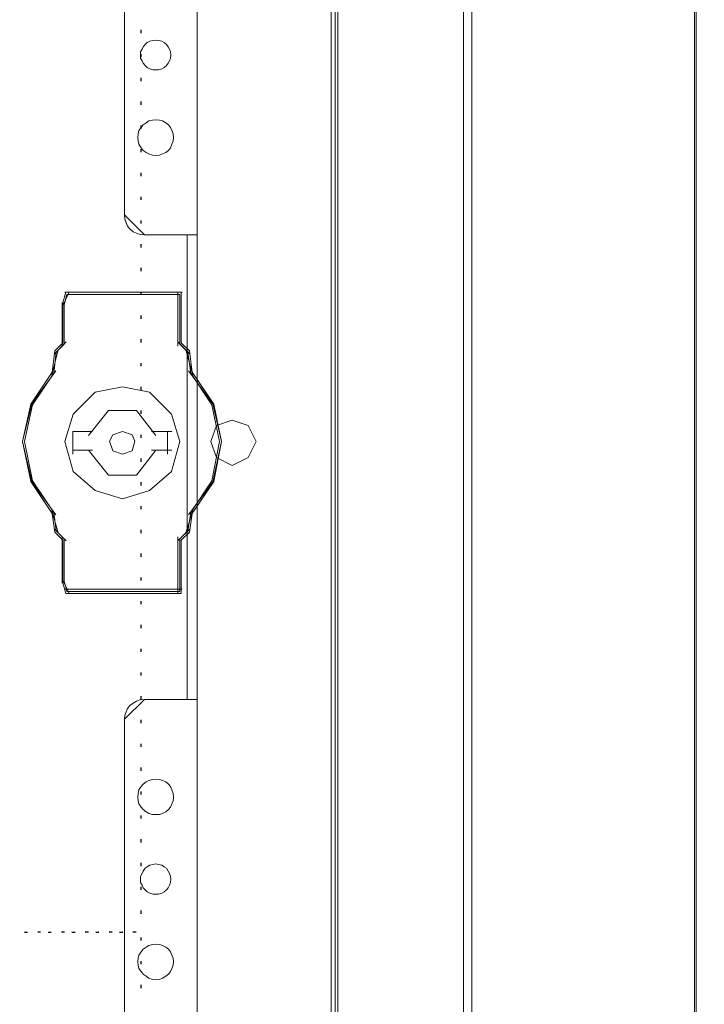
# Model space of a CAD drawing. Header units: millimetres. Extents: x -1290 to 1795, y -4192 to -1311.
# Tile 502 of 656: x 1545 to 1566, y -3702 to -3672. Entities that reach past the tile are written whole.
import ezdxf

# ---------------------------------------------------------------- set-up
doc = ezdxf.new("R2010")
doc.units = ezdxf.units.MM
doc.layers.add('51', color=7, linetype='Continuous')
doc.layers.add('Aparatura', color=7, linetype='Continuous', lineweight=13)

# ---------------------------------------------------------------- blocks, each defined once
blk = doc.blocks.new('*U221')
at = {"layer": '51', "color": 255}
for points in [[(796.663981, -362.246819), (796.663981, -361.756686)], [(796.663981, -365.889602), (796.663981, -365.444353)], [(796.663981, -369.575474), (796.663981, -369.085341)], [(796.663981, -373.216462), (796.663981, -372.726329)], [(796.663981, -376.859245), (796.663981, -376.369112)], [(796.663981, -380.500233), (796.663981, -380.0101)], [(796.663981, -384.143017), (796.663981, -383.652884)], [(796.663981, -387.784005), (796.663981, -387.293872)], [(796.663981, -391.426788), (796.663981, -390.936655)], [(796.663981, -395.067776), (796.663981, -394.577643)], [(796.663981, -398.710559), (796.663981, -398.218631)], [(796.663981, -402.351547), (796.663981, -401.861414)], [(796.663981, -405.992535), (796.663981, -405.502402)], [(796.663981, -409.635318), (796.663981, -409.145185)], [(796.663981, -413.276306), (796.663981, -412.786173)], [(796.663981, -416.919089), (796.663981, -416.428956)], [(796.663981, -420.560077), (796.663981, -420.069944)], [(796.663981, -424.245949), (796.663981, -423.755816)], [(796.663981, -427.888733), (796.663981, -427.3986)], [(796.663981, -431.52972), (796.663981, -431.039587)], [(796.663981, -435.172504), (796.663981, -434.682371)], [(796.663981, -438.813492), (796.663981, -438.323359)], [(796.663981, -442.45448), (796.663981, -441.964347)], [(796.663981, -446.097263), (796.663981, -445.60713)], [(796.663981, -449.738251), (796.663981, -449.248118)], [(796.663981, -453.381034), (796.663981, -452.890901)], [(796.663981, -457.022022), (796.663981, -456.531889)], [(796.663981, -460.664805), (796.663981, -460.174672)], [(796.663981, -464.305793), (796.663981, -463.81566)], [(796.663981, -467.946781), (796.663981, -467.456648)], [(796.663981, -471.589565), (796.663981, -471.099432)], [(796.663981, -475.230552), (796.663981, -474.740419)], [(796.663981, -478.873336), (796.663981, -478.426291)], [(796.663981, -482.559208), (796.663981, -482.069075)], [(796.663981, -486.200196), (796.663981, -485.710063)], [(796.663981, -489.842979), (796.663981, -489.352846)], [(796.663981, -493.483967), (796.663981, -492.993834)], [(796.663981, -497.12675), (796.663981, -496.636617)], [(778.76647, -499.967008), (779.255316, -499.967008)], [(782.406854, -499.967008), (782.897491, -499.967008)], [(786.049029, -499.967008), (786.539666, -499.967008)], [(789.691204, -499.967008), (790.181841, -499.967008)], [(793.333379, -499.967008), (793.822225, -499.967008)]]:
    blk.add_lwpolyline(points, dxfattribs=at)
blk = doc.blocks.new('*U240')
at = {"layer": '51', "color": 255}
for points in [[(781.253678, -499.95444), (780.807807, -499.95444)], [(784.940619, -499.95444), (784.449982, -499.95444)], [(788.582794, -499.95444), (788.092156, -499.95444)], [(792.224968, -499.95444), (791.734331, -499.95444)], [(795.865353, -499.95444), (795.376506, -499.95444)], [(796.663981, -501.243508), (796.663981, -500.753375)], [(796.663981, -504.886291), (796.663981, -504.396158)], [(796.663981, -508.527279), (796.663981, -508.037146)]]:
    blk.add_lwpolyline(points, dxfattribs=at)

msp = doc.modelspace()

# ---------------------------------------------------------------- linework, layer by layer
at = {"layer": 'Aparatura', "color": 7, "lineweight": 13}
for points in [[(1389.382, -3766.837), (1389.382, -3602.984), (1389.009, -3602.984), (1389.009, -3590.117), (1389.141, -3589.612), (1389.514, -3589.107), (1389.887, -3588.867), (1390.513, -3588.734), (1404.264, -3588.734), (1404.264, -3588.987), (1550.426, -3588.987), (1550.426, -3588.734), (1564.177, -3588.734), (1564.802, -3588.867), (1565.187, -3589.107), (1565.56, -3589.612), (1565.56, -3590.117), (1565.56, -3602.984), (1565.308, -3602.984), (1565.308, -3766.837)], [(1389.382, -3766.837), (1389.382, -3602.984), (1389.009, -3602.984), (1389.009, -3590.117), (1389.141, -3589.612), (1389.514, -3589.107), (1389.887, -3588.867), (1390.513, -3588.734), (1404.264, -3588.734), (1404.264, -3588.987), (1550.426, -3588.987), (1550.426, -3588.734), (1564.177, -3588.734), (1564.802, -3588.867), (1565.187, -3589.107), (1565.56, -3589.612), (1565.56, -3590.117), (1565.56, -3602.984), (1565.308, -3602.984), (1565.308, -3766.837)], [(1389.382, -3766.837), (1389.382, -3602.984), (1389.009, -3602.984), (1389.009, -3590.117), (1389.141, -3589.612), (1389.514, -3589.107), (1389.887, -3588.867), (1390.513, -3588.734), (1404.264, -3588.734), (1404.264, -3588.987), (1550.426, -3588.987), (1550.426, -3588.734), (1564.177, -3588.734), (1564.802, -3588.867), (1565.187, -3589.107), (1565.56, -3589.612), (1565.56, -3590.117), (1565.56, -3602.984), (1565.308, -3602.984), (1565.308, -3766.837)], [(1554.337, -3769.867), (1554.337, -3599.954)], [(1554.34, -3599.955), (1554.34, -3769.866)], [(1554.132, -3769.552), (1554.132, -3600.268)], [(1565.259, -3766.873), (1565.259, -3602.948)], [(1547.803, -3663.085), (1547.803, -3677.924), (1547.815, -3678.056), (1547.851, -3678.165), (1547.899, -3678.273), (1547.971, -3678.357), (1548.067, -3678.441), (1548.176, -3678.489), (1548.284, -3678.525), (1548.416, -3678.537), (1549.62, -3678.537), (1549.728, -3678.537), (1550.029, -3678.537), (1550.029, -3662.736)], [(1547.803, -3663.085), (1547.803, -3677.924), (1547.815, -3678.056), (1547.851, -3678.165), (1547.899, -3678.273), (1547.971, -3678.357), (1548.067, -3678.441), (1548.176, -3678.489), (1548.284, -3678.525), (1548.416, -3678.537), (1549.62, -3678.537), (1549.728, -3678.537), (1550.029, -3678.537), (1550.029, -3662.736)], [(1547.803, -3663.085), (1547.803, -3677.924), (1547.815, -3678.056), (1547.851, -3678.165), (1547.899, -3678.273), (1547.971, -3678.357), (1548.067, -3678.441), (1548.176, -3678.489), (1548.284, -3678.525), (1548.416, -3678.537), (1549.62, -3678.537), (1549.728, -3678.537), (1550.029, -3678.537), (1550.029, -3662.736)], [(1547.803, -3663.085), (1547.803, -3677.924), (1547.815, -3678.056), (1547.851, -3678.165), (1547.899, -3678.273), (1547.971, -3678.357), (1548.067, -3678.441), (1548.176, -3678.489), (1548.284, -3678.525), (1548.416, -3678.537), (1549.62, -3678.537), (1549.728, -3678.537), (1550.029, -3678.537), (1550.029, -3662.736)], [(1547.803, -3708.239), (1547.803, -3693.376), (1547.815, -3693.268), (1547.851, -3693.147), (1547.899, -3693.051), (1547.971, -3692.955), (1548.068, -3692.883), (1548.176, -3692.823), (1548.284, -3692.787), (1548.416, -3692.775), (1549.62, -3692.775), (1549.728, -3692.775), (1549.728, -3678.537), (1549.62, -3678.537), (1548.416, -3678.537), (1548.284, -3678.525), (1548.176, -3678.489), (1548.068, -3678.441), (1547.971, -3678.357), (1547.899, -3678.272), (1547.851, -3678.164), (1547.815, -3678.056), (1547.803, -3677.924), (1547.803, -3663.085)], [(1547.803, -3708.239), (1547.803, -3693.376), (1547.815, -3693.268), (1547.851, -3693.147), (1547.899, -3693.051), (1547.971, -3692.955), (1548.068, -3692.883), (1548.176, -3692.823), (1548.284, -3692.787), (1548.416, -3692.775), (1549.62, -3692.775), (1549.728, -3692.775), (1549.728, -3678.537), (1549.62, -3678.537), (1548.416, -3678.537), (1548.284, -3678.525), (1548.176, -3678.489), (1548.068, -3678.441), (1547.971, -3678.357), (1547.899, -3678.272), (1547.851, -3678.164), (1547.815, -3678.056), (1547.803, -3677.924), (1547.803, -3663.085)], [(1547.803, -3708.239), (1547.803, -3693.376), (1547.815, -3693.268), (1547.851, -3693.147), (1547.899, -3693.051), (1547.971, -3692.955), (1548.068, -3692.883), (1548.176, -3692.823), (1548.284, -3692.787), (1548.416, -3692.775), (1549.62, -3692.775), (1549.728, -3692.775), (1549.728, -3678.537), (1549.62, -3678.537), (1548.416, -3678.537), (1548.284, -3678.525), (1548.176, -3678.489), (1548.068, -3678.441), (1547.971, -3678.357), (1547.899, -3678.272), (1547.851, -3678.164), (1547.815, -3678.056), (1547.803, -3677.924), (1547.803, -3663.085)], [(1546.107, -3680.297), (1545.894, -3680.742)], [(1547.806, -3680.297), (1545.979, -3680.297)], [(1549.494, -3680.297), (1547.677, -3680.297)], [(1549.568, -3680.297), (1549.365, -3680.297)], [(1549.44, -3680.742), (1549.44, -3680.297)], [(1545.894, -3680.614), (1545.894, -3680.986)], [(1549.44, -3680.614), (1549.44, -3680.986)], [(1545.894, -3681.388), (1545.894, -3680.858)], [(1549.44, -3681.388), (1549.44, -3680.858)], [(1545.894, -3681.631), (1545.894, -3681.26)], [(1549.44, -3681.26), (1549.44, -3681.631)], [(1545.894, -3681.948), (1545.894, -3681.503)], [(1549.44, -3681.503), (1549.44, -3681.948)], [(1546.022, -3681.82), (1545.649, -3682.192)], [(1549.44, -3681.82), (1549.812, -3682.192)], [(1545.778, -3682.064), (1545.575, -3682.837)], [(1549.897, -3682.837), (1549.684, -3682.064)], [(1545.704, -3682.709), (1544.963, -3683.712), (1544.683, -3684.867), (1544.963, -3686.109), (1545.704, -3687.112)], [(1549.769, -3687.112), (1550.511, -3686.109), (1550.778, -3684.867), (1550.511, -3683.712), (1549.769, -3682.709)], [(1548.761, -3684.689), (1548.173, -3683.915), (1547.312, -3683.915), (1546.701, -3684.689)], [(1546.223, -3685.26), (1546.223, -3684.561)], [(1546.223, -3684.561), (1546.829, -3684.561)], [(1548.633, -3684.561), (1549.249, -3684.561)], [(1549.121, -3684.561), (1549.121, -3685.26)], [(1546.829, -3685.132), (1546.223, -3685.132)], [(1546.701, -3685.132), (1547.312, -3685.905), (1548.173, -3685.905), (1548.761, -3685.132)], [(1549.249, -3685.132), (1548.633, -3685.132)], [(1545.778, -3687.672), (1545.575, -3686.984)], [(1549.897, -3686.984), (1549.684, -3687.672)], [(1546.022, -3687.916), (1545.649, -3687.544)], [(1549.44, -3687.916), (1549.812, -3687.544)], [(1545.894, -3688), (1545.894, -3687.787)], [(1545.894, -3687.872), (1545.894, -3688.318)], [(1549.44, -3687.787), (1549.44, -3688)], [(1549.44, -3688.318), (1549.44, -3687.872)], [(1545.894, -3688.477), (1545.894, -3688.19)], [(1545.894, -3688.348), (1545.894, -3688.963)], [(1549.44, -3688.19), (1549.44, -3688.477)], [(1549.44, -3688.348), (1549.44, -3688.963)], [(1545.894, -3689.207), (1545.894, -3688.835)], [(1549.44, -3689.207), (1549.44, -3688.835)], [(1545.894, -3689.078), (1546.107, -3689.524)], [(1549.44, -3689.524), (1549.44, -3689.078)], [(1545.979, -3689.396), (1547.806, -3689.396)], [(1547.677, -3689.396), (1549.494, -3689.396)], [(1549.365, -3689.396), (1549.568, -3689.396)], [(1550.029, -3708.84), (1550.029, -3693.027), (1550.029, -3692.775), (1549.728, -3692.775), (1549.62, -3692.775), (1548.416, -3692.775), (1548.284, -3692.787), (1548.176, -3692.823), (1548.067, -3692.883), (1547.971, -3692.955), (1547.899, -3693.051), (1547.851, -3693.147), (1547.815, -3693.268), (1547.803, -3693.376), (1547.803, -3693.376), (1547.803, -3708.239)], [(1550.029, -3708.84), (1550.029, -3693.027), (1550.029, -3692.775), (1549.728, -3692.775), (1549.62, -3692.775), (1548.416, -3692.775), (1548.284, -3692.787), (1548.176, -3692.823), (1548.067, -3692.883), (1547.971, -3692.955), (1547.899, -3693.051), (1547.851, -3693.147), (1547.815, -3693.268), (1547.803, -3693.376), (1547.803, -3693.376), (1547.803, -3708.239)]]:
    msp.add_lwpolyline(points, dxfattribs=at)
for points in [[(1558.185, -3774.208), (1558.185, -3595.613), (1558.185, -3774.208)], [(1558.438, -3774.208), (1558.438, -3595.613), (1558.438, -3774.208)], [(1554.341, -3599.955), (1401.365, -3599.955), (1401.28, -3599.955), (1400.228, -3599.955), (1400.228, -3769.866), (1554.341, -3769.866), (1554.341, -3599.955)], [(1554.26, -3769.552), (1554.26, -3600.268), (1400.308, -3600.268), (1400.308, -3769.552), (1554.26, -3769.552)], [(1554.337, -3602.948), (1554.337, -3766.873), (1564.213, -3766.873), (1565.26, -3766.873), (1565.26, -3602.948), (1564.213, -3602.948), (1554.337, -3602.948)], [(1554.337, -3602.948), (1554.337, -3766.873), (1564.213, -3766.873), (1565.26, -3766.873), (1565.26, -3602.948), (1564.213, -3602.948), (1554.337, -3602.948)], [(1565.307, -3766.837), (1565.307, -3602.984), (1565.307, -3766.837)], [(1550.028, -3662.484), (1550.028, -3678.537), (1550.028, -3662.484)], [(1547.803, -3663.085), (1547.803, -3677.924), (1547.803, -3663.085)], [(1549.223, -3673.03), (1549.211, -3672.933), (1549.186, -3672.849), (1549.138, -3672.777), (1549.09, -3672.705), (1549.018, -3672.645), (1548.946, -3672.609), (1548.849, -3672.585), (1548.765, -3672.573), (1548.669, -3672.585), (1548.585, -3672.609), (1548.5, -3672.645), (1548.44, -3672.705), (1548.38, -3672.777), (1548.344, -3672.849), (1548.296, -3672.933), (1548.296, -3673.03), (1548.296, -3673.126), (1548.344, -3673.21), (1548.38, -3673.282), (1548.44, -3673.354), (1548.5, -3673.415), (1548.585, -3673.451), (1548.669, -3673.487), (1548.765, -3673.487), (1548.849, -3673.487), (1548.946, -3673.451), (1549.018, -3673.415), (1549.09, -3673.354), (1549.138, -3673.282), (1549.186, -3673.21), (1549.211, -3673.126), (1549.223, -3673.03)], [(1548.765, -3672.573), (1548.849, -3672.585), (1548.946, -3672.609), (1549.018, -3672.645), (1549.09, -3672.705), (1549.138, -3672.777), (1549.186, -3672.849), (1549.211, -3672.933), (1549.223, -3673.03), (1549.211, -3673.126), (1549.186, -3673.21), (1549.138, -3673.282), (1549.09, -3673.354), (1549.018, -3673.415), (1548.946, -3673.451), (1548.849, -3673.487), (1548.765, -3673.487), (1548.669, -3673.487), (1548.585, -3673.451), (1548.5, -3673.415), (1548.44, -3673.354), (1548.38, -3673.282), (1548.344, -3673.21), (1548.296, -3673.126), (1548.296, -3673.03), (1548.296, -3672.933), (1548.344, -3672.849), (1548.38, -3672.777), (1548.44, -3672.705), (1548.5, -3672.645), (1548.585, -3672.609), (1548.669, -3672.585), (1548.765, -3672.573)], [(1548.765, -3672.573), (1548.849, -3672.585), (1548.946, -3672.609), (1549.018, -3672.645), (1549.09, -3672.705), (1549.138, -3672.777), (1549.186, -3672.849), (1549.211, -3672.933), (1549.223, -3673.03), (1549.211, -3673.126), (1549.186, -3673.21), (1549.138, -3673.282), (1549.09, -3673.354), (1549.018, -3673.415), (1548.946, -3673.451), (1548.849, -3673.487), (1548.765, -3673.487), (1548.669, -3673.487), (1548.585, -3673.451), (1548.5, -3673.415), (1548.44, -3673.354), (1548.38, -3673.282), (1548.344, -3673.21), (1548.296, -3673.126), (1548.296, -3673.03), (1548.296, -3672.933), (1548.344, -3672.849), (1548.38, -3672.777), (1548.44, -3672.705), (1548.5, -3672.645), (1548.585, -3672.609), (1548.669, -3672.585), (1548.765, -3672.573)], [(1548.765, -3672.573), (1548.849, -3672.585), (1548.946, -3672.609), (1549.018, -3672.645), (1549.09, -3672.705), (1549.138, -3672.777), (1549.186, -3672.849), (1549.211, -3672.933), (1549.223, -3673.03), (1549.211, -3673.126), (1549.186, -3673.21), (1549.138, -3673.282), (1549.09, -3673.354), (1549.018, -3673.415), (1548.946, -3673.451), (1548.849, -3673.487), (1548.765, -3673.487), (1548.669, -3673.487), (1548.585, -3673.451), (1548.5, -3673.415), (1548.44, -3673.354), (1548.38, -3673.282), (1548.344, -3673.21), (1548.296, -3673.126), (1548.296, -3673.03), (1548.296, -3672.933), (1548.344, -3672.849), (1548.38, -3672.777), (1548.44, -3672.705), (1548.5, -3672.645), (1548.585, -3672.609), (1548.669, -3672.585), (1548.765, -3672.573)], [(1548.765, -3672.573), (1548.849, -3672.585), (1548.946, -3672.609), (1549.018, -3672.645), (1549.09, -3672.705), (1549.138, -3672.777), (1549.186, -3672.849), (1549.211, -3672.933), (1549.223, -3673.03), (1549.211, -3673.126), (1549.186, -3673.21), (1549.138, -3673.282), (1549.09, -3673.354), (1549.018, -3673.415), (1548.946, -3673.451), (1548.849, -3673.487), (1548.765, -3673.487), (1548.669, -3673.487), (1548.585, -3673.451), (1548.5, -3673.415), (1548.44, -3673.354), (1548.38, -3673.282), (1548.344, -3673.21), (1548.296, -3673.126), (1548.296, -3673.03), (1548.296, -3672.933), (1548.344, -3672.849), (1548.38, -3672.777), (1548.44, -3672.705), (1548.5, -3672.645), (1548.585, -3672.609), (1548.669, -3672.585), (1548.765, -3672.573)], [(1548.765, -3672.573), (1548.669, -3672.585), (1548.585, -3672.609), (1548.5, -3672.645), (1548.44, -3672.705), (1548.38, -3672.777), (1548.344, -3672.849), (1548.296, -3672.933), (1548.296, -3673.03), (1548.296, -3673.126), (1548.344, -3673.21), (1548.38, -3673.282), (1548.44, -3673.354), (1548.5, -3673.415), (1548.585, -3673.451), (1548.669, -3673.487), (1548.765, -3673.487), (1548.849, -3673.487), (1548.946, -3673.451), (1549.018, -3673.415), (1549.09, -3673.354), (1549.138, -3673.282), (1549.186, -3673.21), (1549.211, -3673.126), (1549.223, -3673.03), (1549.211, -3672.933), (1549.186, -3672.849), (1549.138, -3672.777), (1549.09, -3672.705), (1549.018, -3672.645), (1548.946, -3672.609), (1548.849, -3672.585), (1548.765, -3672.573)], [(1548.765, -3672.573), (1548.669, -3672.585), (1548.585, -3672.609), (1548.5, -3672.645), (1548.44, -3672.705), (1548.38, -3672.777), (1548.344, -3672.849), (1548.296, -3672.933), (1548.296, -3673.03), (1548.296, -3673.126), (1548.344, -3673.21), (1548.38, -3673.282), (1548.44, -3673.354), (1548.5, -3673.415), (1548.585, -3673.451), (1548.669, -3673.487), (1548.765, -3673.487), (1548.849, -3673.487), (1548.946, -3673.451), (1549.018, -3673.415), (1549.09, -3673.354), (1549.138, -3673.282), (1549.186, -3673.21), (1549.211, -3673.126), (1549.223, -3673.03), (1549.211, -3672.933), (1549.186, -3672.849), (1549.138, -3672.777), (1549.09, -3672.705), (1549.018, -3672.645), (1548.946, -3672.609), (1548.849, -3672.585), (1548.765, -3672.573)], [(1548.765, -3672.573), (1548.669, -3672.585), (1548.585, -3672.609), (1548.5, -3672.645), (1548.44, -3672.705), (1548.38, -3672.777), (1548.344, -3672.849), (1548.296, -3672.933), (1548.296, -3673.03), (1548.296, -3673.126), (1548.344, -3673.21), (1548.38, -3673.282), (1548.44, -3673.354), (1548.5, -3673.415), (1548.585, -3673.451), (1548.669, -3673.487), (1548.765, -3673.487), (1548.849, -3673.487), (1548.946, -3673.451), (1549.018, -3673.415), (1549.09, -3673.354), (1549.138, -3673.282), (1549.186, -3673.21), (1549.211, -3673.126), (1549.223, -3673.03), (1549.211, -3672.933), (1549.186, -3672.849), (1549.138, -3672.777), (1549.09, -3672.705), (1549.018, -3672.645), (1548.946, -3672.609), (1548.849, -3672.585), (1548.765, -3672.573)], [(1549.307, -3675.555), (1549.295, -3675.447), (1549.259, -3675.338), (1549.21, -3675.254), (1549.15, -3675.17), (1549.066, -3675.11), (1548.97, -3675.05), (1548.873, -3675.026), (1548.765, -3675.013), (1548.657, -3675.026), (1548.549, -3675.05), (1548.464, -3675.11), (1548.38, -3675.17), (1548.32, -3675.254), (1548.248, -3675.338), (1548.224, -3675.447), (1548.212, -3675.555), (1548.224, -3675.663), (1548.248, -3675.759), (1548.32, -3675.868), (1548.38, -3675.952), (1548.464, -3676.012), (1548.549, -3676.06), (1548.657, -3676.096), (1548.765, -3676.108), (1548.873, -3676.096), (1548.97, -3676.06), (1549.066, -3676.012), (1549.15, -3675.952), (1549.21, -3675.868), (1549.259, -3675.759), (1549.295, -3675.663), (1549.307, -3675.555)], [(1548.765, -3675.013), (1548.873, -3675.026), (1548.97, -3675.05), (1549.066, -3675.11), (1549.15, -3675.17), (1549.21, -3675.254), (1549.259, -3675.338), (1549.295, -3675.447), (1549.307, -3675.555), (1549.295, -3675.663), (1549.259, -3675.759), (1549.21, -3675.868), (1549.15, -3675.952), (1549.066, -3676.012), (1548.97, -3676.06), (1548.873, -3676.096), (1548.765, -3676.108), (1548.657, -3676.096), (1548.549, -3676.06), (1548.464, -3676.012), (1548.38, -3675.952), (1548.32, -3675.868), (1548.248, -3675.759), (1548.224, -3675.663), (1548.212, -3675.555), (1548.224, -3675.447), (1548.248, -3675.338), (1548.32, -3675.254), (1548.38, -3675.17), (1548.464, -3675.11), (1548.549, -3675.05), (1548.657, -3675.026), (1548.765, -3675.013)], [(1548.765, -3675.013), (1548.873, -3675.026), (1548.97, -3675.05), (1549.066, -3675.11), (1549.15, -3675.17), (1549.21, -3675.254), (1549.259, -3675.338), (1549.295, -3675.447), (1549.307, -3675.555), (1549.295, -3675.663), (1549.259, -3675.759), (1549.21, -3675.868), (1549.15, -3675.952), (1549.066, -3676.012), (1548.97, -3676.06), (1548.873, -3676.096), (1548.765, -3676.108), (1548.657, -3676.096), (1548.549, -3676.06), (1548.464, -3676.012), (1548.38, -3675.952), (1548.32, -3675.868), (1548.248, -3675.759), (1548.224, -3675.663), (1548.212, -3675.555), (1548.224, -3675.447), (1548.248, -3675.338), (1548.32, -3675.254), (1548.38, -3675.17), (1548.464, -3675.11), (1548.549, -3675.05), (1548.657, -3675.026), (1548.765, -3675.013)], [(1548.765, -3675.013), (1548.873, -3675.026), (1548.97, -3675.05), (1549.066, -3675.11), (1549.15, -3675.17), (1549.21, -3675.254), (1549.259, -3675.338), (1549.295, -3675.447), (1549.307, -3675.555), (1549.295, -3675.663), (1549.259, -3675.759), (1549.21, -3675.868), (1549.15, -3675.952), (1549.066, -3676.012), (1548.97, -3676.06), (1548.873, -3676.096), (1548.765, -3676.108), (1548.657, -3676.096), (1548.549, -3676.06), (1548.464, -3676.012), (1548.38, -3675.952), (1548.32, -3675.868), (1548.248, -3675.759), (1548.224, -3675.663), (1548.212, -3675.555), (1548.224, -3675.447), (1548.248, -3675.338), (1548.32, -3675.254), (1548.38, -3675.17), (1548.464, -3675.11), (1548.549, -3675.05), (1548.657, -3675.026), (1548.765, -3675.013)], [(1548.765, -3675.013), (1548.873, -3675.026), (1548.97, -3675.05), (1549.066, -3675.11), (1549.15, -3675.17), (1549.21, -3675.254), (1549.259, -3675.338), (1549.295, -3675.447), (1549.307, -3675.555), (1549.295, -3675.663), (1549.259, -3675.759), (1549.21, -3675.868), (1549.15, -3675.952), (1549.066, -3676.012), (1548.97, -3676.06), (1548.873, -3676.096), (1548.765, -3676.108), (1548.657, -3676.096), (1548.549, -3676.06), (1548.464, -3676.012), (1548.38, -3675.952), (1548.32, -3675.868), (1548.248, -3675.759), (1548.224, -3675.663), (1548.212, -3675.555), (1548.224, -3675.447), (1548.248, -3675.338), (1548.32, -3675.254), (1548.38, -3675.17), (1548.464, -3675.11), (1548.549, -3675.05), (1548.657, -3675.026), (1548.765, -3675.013)], [(1548.765, -3675.013), (1548.657, -3675.026), (1548.549, -3675.05), (1548.464, -3675.11), (1548.38, -3675.17), (1548.32, -3675.254), (1548.248, -3675.338), (1548.224, -3675.447), (1548.212, -3675.555), (1548.224, -3675.663), (1548.248, -3675.759), (1548.32, -3675.868), (1548.38, -3675.952), (1548.464, -3676.012), (1548.549, -3676.06), (1548.657, -3676.096), (1548.765, -3676.108), (1548.873, -3676.096), (1548.97, -3676.06), (1549.066, -3676.012), (1549.15, -3675.952), (1549.21, -3675.868), (1549.259, -3675.759), (1549.295, -3675.663), (1549.307, -3675.555), (1549.295, -3675.447), (1549.259, -3675.338), (1549.21, -3675.254), (1549.15, -3675.17), (1549.066, -3675.11), (1548.97, -3675.05), (1548.873, -3675.026), (1548.765, -3675.013)], [(1548.765, -3675.013), (1548.657, -3675.026), (1548.549, -3675.05), (1548.464, -3675.11), (1548.38, -3675.17), (1548.32, -3675.254), (1548.248, -3675.338), (1548.224, -3675.447), (1548.212, -3675.555), (1548.224, -3675.663), (1548.248, -3675.759), (1548.32, -3675.868), (1548.38, -3675.952), (1548.464, -3676.012), (1548.549, -3676.06), (1548.657, -3676.096), (1548.765, -3676.108), (1548.873, -3676.096), (1548.97, -3676.06), (1549.066, -3676.012), (1549.15, -3675.952), (1549.21, -3675.868), (1549.259, -3675.759), (1549.295, -3675.663), (1549.307, -3675.555), (1549.295, -3675.447), (1549.259, -3675.338), (1549.21, -3675.254), (1549.15, -3675.17), (1549.066, -3675.11), (1548.97, -3675.05), (1548.873, -3675.026), (1548.765, -3675.013)], [(1548.765, -3675.013), (1548.657, -3675.026), (1548.549, -3675.05), (1548.464, -3675.11), (1548.38, -3675.17), (1548.32, -3675.254), (1548.248, -3675.338), (1548.224, -3675.447), (1548.212, -3675.555), (1548.224, -3675.663), (1548.248, -3675.759), (1548.32, -3675.868), (1548.38, -3675.952), (1548.464, -3676.012), (1548.549, -3676.06), (1548.657, -3676.096), (1548.765, -3676.108), (1548.873, -3676.096), (1548.97, -3676.06), (1549.066, -3676.012), (1549.15, -3675.952), (1549.21, -3675.868), (1549.259, -3675.759), (1549.295, -3675.663), (1549.307, -3675.555), (1549.295, -3675.447), (1549.259, -3675.338), (1549.21, -3675.254), (1549.15, -3675.17), (1549.066, -3675.11), (1548.97, -3675.05), (1548.873, -3675.026), (1548.765, -3675.013)], [(1547.803, -3677.924), (1547.815, -3678.056), (1547.851, -3678.164), (1547.899, -3678.273), (1547.971, -3678.357), (1548.067, -3678.441), (1548.176, -3678.489), (1548.284, -3678.525), (1548.416, -3678.537), (1547.803, -3677.924)], [(1548.416, -3678.537), (1549.619, -3678.537), (1548.416, -3678.537)], [(1550.029, -3678.537), (1549.619, -3678.537), (1550.029, -3678.537)], [(1549.728, -3678.537), (1549.728, -3692.775), (1549.728, -3678.537)], [(1549.728, -3678.537), (1549.728, -3692.775), (1550.029, -3692.775), (1550.029, -3678.537), (1549.728, -3678.537)], [(1549.728, -3678.537), (1549.728, -3692.775), (1550.029, -3692.775), (1550.029, -3678.537), (1549.728, -3678.537)], [(1549.728, -3678.537), (1549.728, -3692.775), (1550.029, -3692.775), (1550.029, -3678.537), (1549.728, -3678.537)], [(1550.028, -3678.537), (1550.028, -3693.027), (1550.028, -3678.537)], [(1549.542, -3680.866), (1549.542, -3680.619), (1549.542, -3680.297), (1549.466, -3680.297), (1547.742, -3680.297), (1546.006, -3680.297), (1545.92, -3680.619), (1545.92, -3680.866), (1545.92, -3681.273), (1545.92, -3681.52), (1545.92, -3681.842), (1545.67, -3682.089), (1545.594, -3682.743), (1544.933, -3683.73), (1544.683, -3684.867), (1544.933, -3686.091), (1545.594, -3687.078), (1545.67, -3687.646), (1545.92, -3687.893), (1545.92, -3687.979), (1545.92, -3688.301), (1545.92, -3688.462), (1545.92, -3688.955), (1545.92, -3689.202), (1546.006, -3689.524), (1547.742, -3689.524), (1549.466, -3689.524), (1549.542, -3689.524), (1549.542, -3689.202), (1549.542, -3688.955), (1549.542, -3688.462), (1549.542, -3688.301), (1549.542, -3687.979), (1549.542, -3687.893), (1549.791, -3687.646), (1549.878, -3687.078), (1550.54, -3686.091), (1550.778, -3684.867), (1550.54, -3683.73), (1549.878, -3682.743), (1549.791, -3682.089), (1549.542, -3681.842), (1549.542, -3681.52), (1549.542, -3681.273), (1549.542, -3680.866)], [(1545.594, -3687.078), (1544.933, -3686.091), (1544.683, -3684.867), (1544.933, -3683.73), (1545.594, -3682.743), (1545.67, -3682.089), (1545.92, -3681.842), (1545.92, -3681.52), (1545.92, -3681.273), (1545.92, -3680.866), (1545.92, -3680.619), (1546.006, -3680.297), (1547.742, -3680.297), (1549.466, -3680.297), (1549.542, -3680.297), (1549.542, -3680.619), (1549.542, -3680.866), (1549.542, -3681.273), (1549.542, -3681.52), (1549.542, -3681.842), (1549.791, -3682.089), (1549.878, -3682.743), (1550.54, -3683.73), (1550.778, -3684.867), (1550.54, -3686.091), (1549.878, -3687.078), (1549.791, -3687.646), (1549.542, -3687.893), (1549.542, -3687.979), (1549.542, -3688.301), (1549.542, -3688.462), (1549.542, -3688.955), (1549.542, -3689.202), (1549.542, -3689.524), (1549.466, -3689.524), (1547.742, -3689.524), (1546.006, -3689.524), (1545.92, -3689.202), (1545.92, -3688.955), (1545.92, -3688.462), (1545.92, -3688.301), (1545.92, -3687.979), (1545.92, -3687.893), (1545.67, -3687.646), (1545.594, -3687.078)], [(1549.504, -3680.922), (1549.504, -3680.678), (1549.504, -3680.361), (1549.429, -3680.361), (1547.741, -3680.361), (1546.043, -3680.361), (1545.958, -3680.678), (1545.958, -3680.922), (1545.958, -3681.324), (1545.958, -3681.567), (1545.958, -3681.884), (1545.714, -3682.128), (1545.639, -3682.773), (1544.992, -3683.747), (1544.747, -3684.868), (1544.992, -3686.074), (1545.639, -3687.048), (1545.714, -3687.608), (1545.958, -3687.852), (1545.958, -3687.936), (1545.958, -3688.254), (1545.958, -3688.413), (1545.958, -3688.899), (1545.958, -3689.143), (1546.043, -3689.46), (1547.741, -3689.46), (1549.429, -3689.46), (1549.504, -3689.46), (1549.504, -3689.143), (1549.504, -3688.899), (1549.504, -3688.413), (1549.504, -3688.254), (1549.504, -3687.936), (1549.504, -3687.852), (1549.748, -3687.608), (1549.833, -3687.048), (1550.481, -3686.074), (1550.714, -3684.868), (1550.481, -3683.747), (1549.833, -3682.773), (1549.748, -3682.128), (1549.504, -3681.884), (1549.504, -3681.567), (1549.504, -3681.324), (1549.504, -3680.922)], [(1549.494, -3684.866), (1549.24, -3684.031), (1548.568, -3683.361), (1547.742, -3683.196), (1546.904, -3683.361), (1546.232, -3684.031), (1545.979, -3684.866), (1546.232, -3685.789), (1546.904, -3686.372), (1547.742, -3686.625), (1548.568, -3686.372), (1549.24, -3685.789), (1549.494, -3684.866)], [(1551.834, -3684.868), (1551.589, -3684.379), (1551.101, -3684.22), (1550.622, -3684.379), (1550.452, -3684.868), (1550.622, -3685.356), (1551.101, -3685.601), (1551.589, -3685.356), (1551.834, -3684.868)], [(1551.834, -3684.868), (1551.589, -3684.379), (1551.101, -3684.22), (1550.622, -3684.379), (1550.452, -3684.868), (1550.622, -3685.356), (1551.101, -3685.601), (1551.589, -3685.356), (1551.834, -3684.868)], [(1550.622, -3685.356), (1550.452, -3684.868), (1550.622, -3684.379), (1551.101, -3684.22), (1551.589, -3684.379), (1551.834, -3684.868), (1551.589, -3685.356), (1551.101, -3685.601), (1550.622, -3685.356)], [(1548.124, -3684.859), (1548.035, -3684.664), (1547.742, -3684.561), (1547.45, -3684.664), (1547.348, -3684.859), (1547.45, -3685.156), (1547.742, -3685.26), (1548.035, -3685.156), (1548.124, -3684.859)], [(1548.416, -3692.775), (1548.284, -3692.787), (1548.176, -3692.823), (1548.067, -3692.883), (1547.971, -3692.955), (1547.899, -3693.051), (1547.851, -3693.148), (1547.815, -3693.268), (1547.803, -3693.376), (1548.416, -3692.775)], [(1548.416, -3692.775), (1549.619, -3692.775), (1548.416, -3692.775)], [(1550.029, -3692.775), (1549.619, -3692.775), (1550.029, -3692.775)], [(1550.028, -3692.775), (1550.028, -3708.84), (1550.028, -3692.775)], [(1547.803, -3693.376), (1547.803, -3708.239), (1547.803, -3693.376)], [(1549.307, -3695.769), (1549.295, -3695.649), (1549.259, -3695.54), (1549.21, -3695.444), (1549.15, -3695.372), (1549.066, -3695.3), (1548.97, -3695.252), (1548.873, -3695.228), (1548.765, -3695.216), (1548.657, -3695.228), (1548.549, -3695.252), (1548.464, -3695.3), (1548.38, -3695.372), (1548.32, -3695.444), (1548.248, -3695.54), (1548.224, -3695.649), (1548.212, -3695.769), (1548.224, -3695.877), (1548.248, -3695.973), (1548.32, -3696.07), (1548.38, -3696.142), (1548.464, -3696.214), (1548.549, -3696.262), (1548.657, -3696.298), (1548.765, -3696.298), (1548.873, -3696.298), (1548.97, -3696.262), (1549.066, -3696.214), (1549.15, -3696.142), (1549.21, -3696.07), (1549.259, -3695.973), (1549.295, -3695.877), (1549.307, -3695.769)], [(1548.765, -3695.216), (1548.657, -3695.228), (1548.549, -3695.252), (1548.464, -3695.3), (1548.38, -3695.372), (1548.32, -3695.444), (1548.248, -3695.54), (1548.224, -3695.649), (1548.212, -3695.769), (1548.224, -3695.877), (1548.248, -3695.973), (1548.32, -3696.07), (1548.38, -3696.142), (1548.464, -3696.214), (1548.549, -3696.262), (1548.657, -3696.298), (1548.765, -3696.298), (1548.873, -3696.298), (1548.97, -3696.262), (1549.066, -3696.214), (1549.15, -3696.142), (1549.21, -3696.07), (1549.259, -3695.973), (1549.295, -3695.877), (1549.307, -3695.769), (1549.295, -3695.649), (1549.259, -3695.54), (1549.21, -3695.444), (1549.15, -3695.372), (1549.066, -3695.3), (1548.97, -3695.252), (1548.873, -3695.228), (1548.765, -3695.216)], [(1548.765, -3695.216), (1548.657, -3695.228), (1548.549, -3695.252), (1548.464, -3695.3), (1548.38, -3695.372), (1548.32, -3695.444), (1548.248, -3695.54), (1548.224, -3695.649), (1548.212, -3695.769), (1548.224, -3695.877), (1548.248, -3695.973), (1548.32, -3696.07), (1548.38, -3696.142), (1548.464, -3696.214), (1548.549, -3696.262), (1548.657, -3696.298), (1548.765, -3696.298), (1548.873, -3696.298), (1548.97, -3696.262), (1549.066, -3696.214), (1549.15, -3696.142), (1549.21, -3696.07), (1549.259, -3695.973), (1549.295, -3695.877), (1549.307, -3695.769), (1549.295, -3695.649), (1549.259, -3695.54), (1549.21, -3695.444), (1549.15, -3695.372), (1549.066, -3695.3), (1548.97, -3695.252), (1548.873, -3695.228), (1548.765, -3695.216)], [(1548.765, -3695.216), (1548.657, -3695.228), (1548.549, -3695.252), (1548.464, -3695.3), (1548.38, -3695.372), (1548.32, -3695.444), (1548.248, -3695.54), (1548.224, -3695.649), (1548.212, -3695.769), (1548.224, -3695.877), (1548.248, -3695.973), (1548.32, -3696.07), (1548.38, -3696.142), (1548.464, -3696.214), (1548.549, -3696.262), (1548.657, -3696.298), (1548.765, -3696.298), (1548.873, -3696.298), (1548.97, -3696.262), (1549.066, -3696.214), (1549.15, -3696.142), (1549.21, -3696.07), (1549.259, -3695.973), (1549.295, -3695.877), (1549.307, -3695.769), (1549.295, -3695.649), (1549.259, -3695.54), (1549.21, -3695.444), (1549.15, -3695.372), (1549.066, -3695.3), (1548.97, -3695.252), (1548.873, -3695.228), (1548.765, -3695.216)], [(1548.765, -3696.298), (1548.657, -3696.298), (1548.549, -3696.262), (1548.464, -3696.214), (1548.38, -3696.142), (1548.32, -3696.07), (1548.248, -3695.973), (1548.224, -3695.877), (1548.212, -3695.769), (1548.224, -3695.649), (1548.248, -3695.54), (1548.32, -3695.444), (1548.38, -3695.372), (1548.464, -3695.3), (1548.549, -3695.252), (1548.657, -3695.228), (1548.765, -3695.216), (1548.873, -3695.228), (1548.97, -3695.252), (1549.066, -3695.3), (1549.15, -3695.372), (1549.21, -3695.444), (1549.259, -3695.54), (1549.295, -3695.649), (1549.307, -3695.769), (1549.295, -3695.877), (1549.259, -3695.973), (1549.21, -3696.07), (1549.15, -3696.142), (1549.066, -3696.214), (1548.97, -3696.262), (1548.873, -3696.298), (1548.765, -3696.298)], [(1548.765, -3696.298), (1548.657, -3696.298), (1548.549, -3696.262), (1548.464, -3696.214), (1548.38, -3696.142), (1548.32, -3696.07), (1548.248, -3695.973), (1548.224, -3695.877), (1548.212, -3695.769), (1548.224, -3695.649), (1548.248, -3695.54), (1548.32, -3695.444), (1548.38, -3695.372), (1548.464, -3695.3), (1548.549, -3695.252), (1548.657, -3695.228), (1548.765, -3695.216), (1548.873, -3695.228), (1548.97, -3695.252), (1549.066, -3695.3), (1549.15, -3695.372), (1549.21, -3695.444), (1549.259, -3695.54), (1549.295, -3695.649), (1549.307, -3695.769), (1549.295, -3695.877), (1549.259, -3695.973), (1549.21, -3696.07), (1549.15, -3696.142), (1549.066, -3696.214), (1548.97, -3696.262), (1548.873, -3696.298), (1548.765, -3696.298)], [(1549.223, -3698.282), (1549.211, -3698.198), (1549.186, -3698.102), (1549.138, -3698.03), (1549.09, -3697.945), (1549.018, -3697.897), (1548.946, -3697.849), (1548.849, -3697.825), (1548.765, -3697.813), (1548.669, -3697.825), (1548.585, -3697.849), (1548.5, -3697.897), (1548.44, -3697.945), (1548.38, -3698.03), (1548.344, -3698.102), (1548.296, -3698.198), (1548.296, -3698.282), (1548.296, -3698.378), (1548.344, -3698.463), (1548.38, -3698.547), (1548.44, -3698.607), (1548.5, -3698.667), (1548.585, -3698.703), (1548.669, -3698.739), (1548.765, -3698.739), (1548.849, -3698.739), (1548.946, -3698.703), (1549.018, -3698.667), (1549.09, -3698.607), (1549.138, -3698.547), (1549.186, -3698.463), (1549.211, -3698.378), (1549.223, -3698.282)], [(1548.765, -3697.813), (1548.669, -3697.825), (1548.585, -3697.849), (1548.5, -3697.897), (1548.44, -3697.945), (1548.38, -3698.03), (1548.344, -3698.102), (1548.296, -3698.198), (1548.296, -3698.282), (1548.296, -3698.378), (1548.344, -3698.463), (1548.38, -3698.547), (1548.44, -3698.607), (1548.5, -3698.667), (1548.585, -3698.703), (1548.669, -3698.739), (1548.765, -3698.739), (1548.849, -3698.739), (1548.946, -3698.703), (1549.018, -3698.667), (1549.09, -3698.607), (1549.138, -3698.547), (1549.186, -3698.463), (1549.211, -3698.378), (1549.223, -3698.282), (1549.211, -3698.198), (1549.186, -3698.102), (1549.138, -3698.03), (1549.09, -3697.945), (1549.018, -3697.897), (1548.946, -3697.849), (1548.849, -3697.825), (1548.765, -3697.813)], [(1548.765, -3697.813), (1548.669, -3697.825), (1548.585, -3697.849), (1548.5, -3697.897), (1548.44, -3697.945), (1548.38, -3698.03), (1548.344, -3698.102), (1548.296, -3698.198), (1548.296, -3698.282), (1548.296, -3698.378), (1548.344, -3698.463), (1548.38, -3698.547), (1548.44, -3698.607), (1548.5, -3698.667), (1548.585, -3698.703), (1548.669, -3698.739), (1548.765, -3698.739), (1548.849, -3698.739), (1548.946, -3698.703), (1549.018, -3698.667), (1549.09, -3698.607), (1549.138, -3698.547), (1549.186, -3698.463), (1549.211, -3698.378), (1549.223, -3698.282), (1549.211, -3698.198), (1549.186, -3698.102), (1549.138, -3698.03), (1549.09, -3697.945), (1549.018, -3697.897), (1548.946, -3697.849), (1548.849, -3697.825), (1548.765, -3697.813)], [(1548.765, -3697.813), (1548.669, -3697.825), (1548.585, -3697.849), (1548.5, -3697.897), (1548.44, -3697.945), (1548.38, -3698.03), (1548.344, -3698.102), (1548.296, -3698.198), (1548.296, -3698.282), (1548.296, -3698.378), (1548.344, -3698.463), (1548.38, -3698.547), (1548.44, -3698.607), (1548.5, -3698.667), (1548.585, -3698.703), (1548.669, -3698.739), (1548.765, -3698.739), (1548.849, -3698.739), (1548.946, -3698.703), (1549.018, -3698.667), (1549.09, -3698.607), (1549.138, -3698.547), (1549.186, -3698.463), (1549.211, -3698.378), (1549.223, -3698.282), (1549.211, -3698.198), (1549.186, -3698.102), (1549.138, -3698.03), (1549.09, -3697.945), (1549.018, -3697.897), (1548.946, -3697.849), (1548.849, -3697.825), (1548.765, -3697.813)], [(1548.765, -3698.739), (1548.669, -3698.739), (1548.585, -3698.703), (1548.5, -3698.667), (1548.44, -3698.607), (1548.38, -3698.547), (1548.344, -3698.463), (1548.296, -3698.378), (1548.296, -3698.282), (1548.296, -3698.198), (1548.344, -3698.102), (1548.38, -3698.03), (1548.44, -3697.945), (1548.5, -3697.897), (1548.585, -3697.849), (1548.669, -3697.825), (1548.765, -3697.813), (1548.849, -3697.825), (1548.946, -3697.849), (1549.018, -3697.897), (1549.09, -3697.945), (1549.138, -3698.03), (1549.186, -3698.102), (1549.211, -3698.198), (1549.223, -3698.282), (1549.211, -3698.378), (1549.186, -3698.463), (1549.138, -3698.547), (1549.09, -3698.607), (1549.018, -3698.667), (1548.946, -3698.703), (1548.849, -3698.739), (1548.765, -3698.739)], [(1548.765, -3698.739), (1548.669, -3698.739), (1548.585, -3698.703), (1548.5, -3698.667), (1548.44, -3698.607), (1548.38, -3698.547), (1548.344, -3698.463), (1548.296, -3698.378), (1548.296, -3698.282), (1548.296, -3698.198), (1548.344, -3698.102), (1548.38, -3698.03), (1548.44, -3697.945), (1548.5, -3697.897), (1548.585, -3697.849), (1548.669, -3697.825), (1548.765, -3697.813), (1548.849, -3697.825), (1548.946, -3697.849), (1549.018, -3697.897), (1549.09, -3697.945), (1549.138, -3698.03), (1549.186, -3698.102), (1549.211, -3698.198), (1549.223, -3698.282), (1549.211, -3698.378), (1549.186, -3698.463), (1549.138, -3698.547), (1549.09, -3698.607), (1549.018, -3698.667), (1548.946, -3698.703), (1548.849, -3698.739), (1548.765, -3698.739)], [(1549.307, -3700.807), (1549.295, -3700.699), (1549.259, -3700.603), (1549.21, -3700.507), (1549.15, -3700.422), (1549.066, -3700.362), (1548.97, -3700.314), (1548.873, -3700.278), (1548.765, -3700.266), (1548.657, -3700.278), (1548.549, -3700.314), (1548.464, -3700.362), (1548.38, -3700.422), (1548.32, -3700.507), (1548.248, -3700.603), (1548.224, -3700.699), (1548.212, -3700.807), (1548.224, -3700.916), (1548.248, -3701.012), (1548.32, -3701.108), (1548.38, -3701.192), (1548.464, -3701.252), (1548.549, -3701.313), (1548.657, -3701.349), (1548.765, -3701.361), (1548.873, -3701.349), (1548.97, -3701.313), (1549.066, -3701.252), (1549.15, -3701.192), (1549.21, -3701.108), (1549.259, -3701.012), (1549.295, -3700.916), (1549.307, -3700.807)], [(1548.765, -3700.266), (1548.657, -3700.278), (1548.549, -3700.314), (1548.464, -3700.362), (1548.38, -3700.422), (1548.32, -3700.507), (1548.248, -3700.603), (1548.224, -3700.699), (1548.212, -3700.807), (1548.224, -3700.916), (1548.248, -3701.012), (1548.32, -3701.108), (1548.38, -3701.192), (1548.464, -3701.252), (1548.549, -3701.313), (1548.657, -3701.349), (1548.765, -3701.361), (1548.873, -3701.349), (1548.97, -3701.313), (1549.066, -3701.252), (1549.15, -3701.192), (1549.21, -3701.108), (1549.259, -3701.012), (1549.295, -3700.916), (1549.307, -3700.807), (1549.295, -3700.699), (1549.259, -3700.603), (1549.21, -3700.507), (1549.15, -3700.422), (1549.066, -3700.362), (1548.97, -3700.314), (1548.873, -3700.278), (1548.765, -3700.266)], [(1548.765, -3700.266), (1548.657, -3700.278), (1548.549, -3700.314), (1548.464, -3700.362), (1548.38, -3700.422), (1548.32, -3700.507), (1548.248, -3700.603), (1548.224, -3700.699), (1548.212, -3700.807), (1548.224, -3700.916), (1548.248, -3701.012), (1548.32, -3701.108), (1548.38, -3701.192), (1548.464, -3701.252), (1548.549, -3701.313), (1548.657, -3701.349), (1548.765, -3701.361), (1548.873, -3701.349), (1548.97, -3701.313), (1549.066, -3701.252), (1549.15, -3701.192), (1549.21, -3701.108), (1549.259, -3701.012), (1549.295, -3700.916), (1549.307, -3700.807), (1549.295, -3700.699), (1549.259, -3700.603), (1549.21, -3700.507), (1549.15, -3700.422), (1549.066, -3700.362), (1548.97, -3700.314), (1548.873, -3700.278), (1548.765, -3700.266)], [(1548.765, -3700.266), (1548.657, -3700.278), (1548.549, -3700.314), (1548.464, -3700.362), (1548.38, -3700.422), (1548.32, -3700.507), (1548.248, -3700.603), (1548.224, -3700.699), (1548.212, -3700.807), (1548.224, -3700.916), (1548.248, -3701.012), (1548.32, -3701.108), (1548.38, -3701.192), (1548.464, -3701.252), (1548.549, -3701.313), (1548.657, -3701.349), (1548.765, -3701.361), (1548.873, -3701.349), (1548.97, -3701.313), (1549.066, -3701.252), (1549.15, -3701.192), (1549.21, -3701.108), (1549.259, -3701.012), (1549.295, -3700.916), (1549.307, -3700.807), (1549.295, -3700.699), (1549.259, -3700.603), (1549.21, -3700.507), (1549.15, -3700.422), (1549.066, -3700.362), (1548.97, -3700.314), (1548.873, -3700.278), (1548.765, -3700.266)], [(1548.765, -3701.361), (1548.657, -3701.349), (1548.549, -3701.313), (1548.464, -3701.252), (1548.38, -3701.192), (1548.32, -3701.108), (1548.248, -3701.012), (1548.224, -3700.916), (1548.212, -3700.807), (1548.224, -3700.699), (1548.248, -3700.603), (1548.32, -3700.507), (1548.38, -3700.422), (1548.464, -3700.362), (1548.549, -3700.314), (1548.657, -3700.278), (1548.765, -3700.266), (1548.873, -3700.278), (1548.97, -3700.314), (1549.066, -3700.362), (1549.15, -3700.422), (1549.21, -3700.507), (1549.259, -3700.603), (1549.295, -3700.699), (1549.307, -3700.807), (1549.295, -3700.916), (1549.259, -3701.012), (1549.21, -3701.108), (1549.15, -3701.192), (1549.066, -3701.252), (1548.97, -3701.313), (1548.873, -3701.349), (1548.765, -3701.361)], [(1548.765, -3701.361), (1548.657, -3701.349), (1548.549, -3701.313), (1548.464, -3701.252), (1548.38, -3701.192), (1548.32, -3701.108), (1548.248, -3701.012), (1548.224, -3700.916), (1548.212, -3700.807), (1548.224, -3700.699), (1548.248, -3700.603), (1548.32, -3700.507), (1548.38, -3700.422), (1548.464, -3700.362), (1548.549, -3700.314), (1548.657, -3700.278), (1548.765, -3700.266), (1548.873, -3700.278), (1548.97, -3700.314), (1549.066, -3700.362), (1549.15, -3700.422), (1549.21, -3700.507), (1549.259, -3700.603), (1549.295, -3700.699), (1549.307, -3700.807), (1549.295, -3700.916), (1549.259, -3701.012), (1549.21, -3701.108), (1549.15, -3701.192), (1549.066, -3701.252), (1548.97, -3701.313), (1548.873, -3701.349), (1548.765, -3701.361)]]:
    msp.add_lwpolyline(points, close=True, dxfattribs=at)

# ---------------------------------------------------------------- block references
at = {"layer": 'Aparatura', "color": 7, "lineweight": 13, "xscale": 0.2, "yscale": 0.2, "zscale": 0.2}
for name in ['*U221', '*U240']:
    msp.add_blockref(name, (1388.984, -3599.91), dxfattribs=at)

doc.saveas('drawing.dxf')
